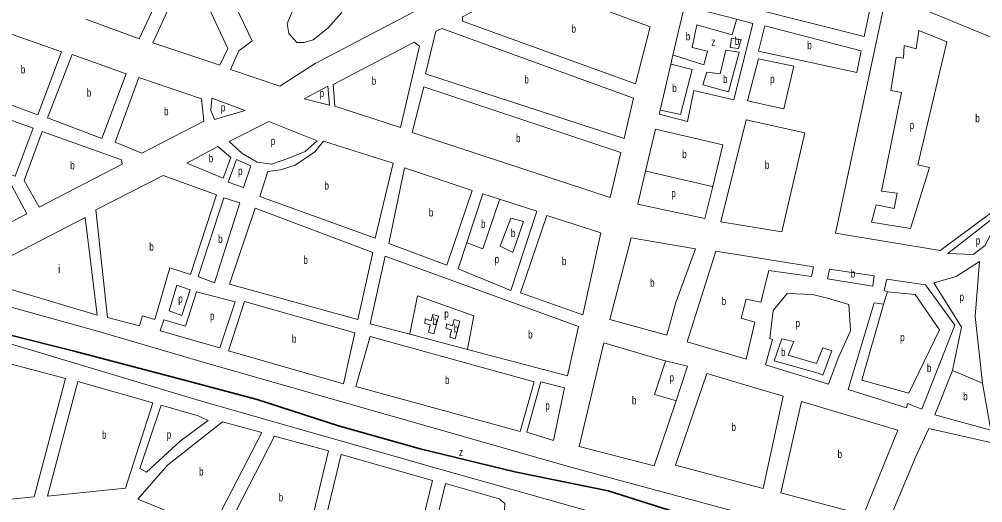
# Model space of a CAD drawing. Extents: x 639657 to 671642, y 222838 to 252123.
# Drawn here: x 649169 to 650372, y 236326 to 236931 of the extents above; entities that cross this region are included whole.
import ezdxf

# ---------------------------------------------------------------- set-up
doc = ezdxf.new("R2010")
doc.units = 0
doc.header["$LTSCALE"] = 4
for name, color, linetype, lineweight in [('1', 7, 'Continuous', 13), ('21', 7, 'Continuous', 13), ('57', 7, 'Continuous', 35)]:
    doc.layers.add(name, color=color, linetype=linetype, lineweight=lineweight)
doc.layers.add('7', color=7, linetype='Continuous')

msp = doc.modelspace()

# ---------------------------------------------------------------- linework, layer by layer
at = {"layer": '1'}
for p, q in [((649963.82, 236793.235), (649951.434, 236740.589)), ((649963.82, 236793.235), (650047.977, 236773.711)), ((649717.43, 236618.741), (649728.057, 236651.334)), ((649962.05, 236372.26), (649989.338, 236453.635))]:
    msp.add_line(p, q, dxfattribs=at)
for points in [[(649538.57, 236875.3), (649679.2, 236949.01), (649717.48, 237121.63), (649617.59, 237139.85), (649565.86, 237155.72), (649468.79, 237193.31), (649398.37, 237032.44), (649460.01, 236903.76)], [(649349.06, 237043.17), (649359.85, 237037.68), (649356.31, 237026.89), (649362.35, 237024.15), (649344.13, 236975.59), (649349.75, 236972.42), (649318.59, 236906.11), (649251.95, 236930.65)], [(650064.914, 236930.474), (650000.05, 236947.25), (649985.551, 236885.615), (649982.956, 236874.583), (649969.398, 236816.952), (649968.171, 236811.735)], [(650061.734, 236829.788), (650085.15, 236925.24), (650064.914, 236930.474)], [(649433.035, 236867.727), (649443.443, 236891.158), (649460.01, 236903.76)], [(649538.57, 236875.3), (649494.391, 236846.982), (649433.035, 236867.727)], [(649968.171, 236811.735), (650003.871, 236802.806), (650011.796, 236841.318), (650061.734, 236829.788)], [(649941.705, 236699.23), (650025.382, 236681.606), (650035.155, 236721.443), (650047.977, 236773.711)], [(649951.434, 236740.589), (649941.823, 236699.73), (649941.705, 236699.23)], [(649768.969, 236705.435), (649815.39, 236690.48), (649783.096, 236591.556), (649717.43, 236618.741)], [(649728.057, 236651.334), (649747.91, 236712.22), (649768.969, 236705.435)], [(650368.264, 236627.698), (650339.316, 236609.102), (650311.231, 236601.246)], [(650372.35, 236475.41), (650363.183, 236559.071), (650368.264, 236627.698)], [(650253.516, 236589.856), (650249.15, 236591.48), (650252.67, 236605.49), (650301.09, 236598.41), (650337.68, 236547.99), (650296.59, 236443.31), (650278.69, 236450.02), (650277.45, 236444.85), (650204.37, 236467.83)], [(649076.172, 236593.467), (649025.49, 236564.273), (649393.627, 236453.931)], [(649405.677, 236499.881), (649269.685, 236539.688), (649076.172, 236593.467)], [(650334.58, 236491.4), (650345.789, 236545.68), (650311.231, 236601.246)], [(650204.37, 236467.83), (650236.84, 236576.09), (650248.46, 236574.27), (650253.516, 236589.856)], [(649976.206, 236503.48), (649974.08, 236503.98), (649899.3, 236525.87), (649868.55, 236396.55), (649962.05, 236372.26)], [(650240.419, 236267.28), (649860.813, 236369.619), (649405.677, 236499.881)], [(649989.338, 236453.635), (650003.871, 236496.974), (649976.206, 236503.48)], [(650372.35, 236475.41), (650382.59, 236417.01), (650312.78, 236435.93), (650334.58, 236491.4)], [(650257.224, 236209.514), (649691.39, 236368.978), (649393.627, 236453.931)], [(650244.534, 236277.216), (650288.79, 236384.09), (650304.99, 236419.08), (650389.85, 236399.87), (650419.43, 236253.9), (650419.34, 236252.233)]]:
    msp.add_lwpolyline(points, dxfattribs=at)
for points in [[(650117.31, 237020.38), (650086.9, 236943.54), (650224.56, 236909.11), (650237.07, 236970.52)], [(649335.62, 236900.89), (649376.65, 236990.73), (649384.38, 236990.81), (649429.6, 236893.8), (649419.668, 236873.035)], [(649722.54, 236933.72), (649722.59, 236928.12), (649938.9, 236849.69), (649957.11, 236921.05), (649805.7, 236977.71)], [(650252.4, 236962.27), (650188.5, 236662.96), (650319.15, 236641.37), (650384.65, 236689.72), (650423.51, 236891.38)], [(649676.39, 236862.53), (649689.41, 236915.56), (649696.68, 236919.07), (649936.28, 236832.03), (649924.52, 236781.6)], [(650215.33, 236863.86), (650220.65, 236891.22), (650100.22, 236922.37), (650092.58, 236890.47)], [(649192.3, 236811.17), (649221.62, 236889.94), (649152.18, 236914.46), (649119.62, 236837.81)], [(649563.11, 236821.92), (649560.91, 236848.99), (649662.46, 236901.98), (649668.96, 236896.88), (649645.02, 236795.36)], [(649272.32, 236781.38), (649302.69, 236862.3), (649235.19, 236886.41), (649204.38, 236807.2)], [(650078.445, 236828.492), (650123.882, 236818.664), (650136.336, 236871.901), (650092.181, 236880.962)], [(649288.7, 236776.8), (649318.42, 236857.93), (649396.69, 236831.13), (649399.33, 236802.98), (649322.14, 236763.13)], [(649554.397, 236846.983), (649556.661, 236823.196), (649524.96, 236831.125)], [(649659.91, 236789.05), (649674.19, 236845.95), (649920.61, 236763.93), (649907.19, 236707.67)], [(649409.526, 236831.749), (649408.346, 236816.399), (649412.874, 236805.072), (649451.369, 236816.399)], [(649113.13, 236820.77), (649088.76, 236763.76), (649164.04, 236734.35), (649186.45, 236794.34)], [(649541.217, 236778.398), (649480.805, 236802.807), (649430.989, 236777.887), (649446.84, 236763.162), (649466.087, 236751.835), (649484.202, 236749.57), (649504.581, 236756.366), (649526.092, 236765.427)], [(650045.422, 236677.131), (650077.08, 236804.95), (650150.1, 236788.42), (650121.617, 236664.615)], [(649197.45, 236790.36), (649175.27, 236728.86), (649193.86, 236695.49), (649297.34, 236749.35), (649296.86, 236754.93)], [(649469.44, 236708.79), (649479.45, 236740.06), (649495.12, 236742.36), (649513.54, 236748.12), (649538.09, 236764.69), (649549.14, 236778.13), (649636.22, 236750.76), (649613.5, 236657)], [(649378.13, 236750.52), (649416.83, 236771.53), (649433.08, 236757.7), (649423.66, 236732.02)], [(649033.32, 236631.2), (649084.58, 236751.25), (649159.21, 236723.12), (649178.47, 236687.39), (649058.09, 236624.98)], [(649440.451, 236755.179), (649429.857, 236726.916), (649449.104, 236720.12), (649458.161, 236747.304)], [(649630.54, 236650.27), (649650.03, 236744.87), (649734.55, 236716.4), (649703.23, 236623.2)], [(649279.23, 236557.77), (649264.81, 236692.49), (649348.84, 236735.41), (649415.48, 236711.08), (649382.72, 236611.64), (649357.06, 236620), (649338.14, 236555.09), (649322.84, 236559.68), (649319.09, 236547.18)], [(649424.373, 236707.246), (649444.575, 236700.863), (649412.874, 236601.185), (649392.495, 236609.114)], [(649431.62, 236599.19), (649591.72, 236555.07), (649610.67, 236638.91), (649463.57, 236694.32)], [(649107.25, 236608.23), (649251.37, 236682.68), (649266.1, 236560.45)], [(649795.11, 236588.57), (649828.12, 236685.22), (649895.59, 236663.48), (649872.95, 236561.11)], [(650328.938, 236637.787), (650387.618, 236683.579), (650383.072, 236663.112), (650375.685, 236647.762), (650360.342, 236636.391)], [(649906.75, 236555.19), (649933.26, 236657.16), (650013.76, 236643.71), (649989.28, 236576.38), (649978.07, 236535.42)], [(650003.29, 236527.48), (650039.15, 236640.5), (650161.19, 236621.2), (650158.51, 236609.13), (650105.36, 236616.6), (650095.22, 236576.93), (650076.91, 236580.64), (650070.7, 236556.71), (650087.94, 236551.92), (650076.79, 236505.79)], [(649607.45, 236549.84), (649626.18, 236634.54), (649867.51, 236546.44), (649853.72, 236484.59), (649728.894, 236517.663), (649656.65, 236536.804)], [(650180.98, 236618.16), (650178.52, 236606.09), (650235.13, 236596.94), (650236.94, 236609.86)], [(649365.967, 236597.961), (649382.305, 236592.124), (649372.116, 236560.408), (649356.265, 236566.071)], [(649438.466, 236577.159), (649419.667, 236519.63), (649344.944, 236541.152), (649349.472, 236554.744), (649376.645, 236546.815), (649390.231, 236589.858)], [(650100.93, 236498.49), (650110.07, 236530.19), (650106.62, 236531.66), (650110.57, 236566.54), (650127.99, 236587.56), (650160.02, 236586.35), (650178.76, 236582.01), (650205.06, 236573.86), (650207.31, 236540.98), (650191.96, 236506.86), (650179.81, 236474.27)], [(649573.81, 236474.69), (649588.01, 236538.48), (649450.31, 236577.64), (649430.5, 236515.95)], [(649794.87, 236415.23), (649812.1, 236477.32), (649607.18, 236533.93), (649589.31, 236471.39)], [(649145.87, 236329.44), (649187.52, 236333.48), (649226.9, 236481.59), (649041.18, 236530.63), (649038.56, 236512.75)], [(650098.35, 236343.84), (650123.23, 236459.34), (650027.75, 236487.7), (649988.9, 236372.93)], [(649204.27, 236334.49), (649301.74, 236344.21), (649335.93, 236450.98), (649241.98, 236477.64)], [(649820.414, 236477.335), (649802.909, 236414.288), (649836.309, 236404.093), (649849.895, 236469.791)], [(649327.97, 236364.46), (649369.93, 236403.12), (649394.25, 236420.98), (649404.836, 236429.056), (649392.61, 236434.95), (649346.06, 236448.28), (649319.54, 236369.11)], [(650223.53, 236311.01), (650266.55, 236416.79), (650146.07, 236452.88), (650120.11, 236338.45)], [(649409.47, 236292.95), (649471.9, 236413.75), (649422.98, 236427.27), (649354.32, 236373.09), (649317.13, 236330.59)], [(649555.29, 236390.86), (649520.81, 236246.45), (649424.37, 236285.99), (649487.63, 236409.16)], [(649650.72, 236212.38), (649685.01, 236353.99), (649571.02, 236386.27), (649536.11, 236241.86)], [(649667.1, 236208.23), (649713.64, 236195.76), (649745.96, 236142.51), (649734.02, 236089.06), (649754.48, 236084.52), (649801.51, 236263.89), (649782.39, 236285.21), (649774.65, 236307.72), (649775.33, 236325.37), (649768.4, 236331.11), (649701.38, 236350.27)]]:
    msp.add_lwpolyline(points, close=True, dxfattribs=at)
at = {"layer": '21'}
msp.add_line((650334.58, 236491.4), (650372.35, 236475.41), dxfattribs=at)
for points in [[(649524.96, 236901.352), (649536.282, 236904.751), (649554.397, 236919.476), (649571.379, 236938.732), (649581.569, 236972.713), (649595.155, 237020.287), (649603.08, 237073.524), (649601.948, 237091.648), (649594.023, 237108.638), (649584.965, 237116.567), (649577.04, 237118.833), (649565.718, 237116.567), (649557.793, 237099.577), (649545.339, 237059.932), (649531.753, 237014.624), (649514.77, 236951.192), (649503.449, 236925.14), (649505.713, 236912.68), (649515.903, 236901.353)], [(650058.572, 236907.044), (650057.083, 236895.121), (650067.273, 236893.989), (650070.669, 236905.316)], [(650292.485, 236916.567), (650327.674, 236902.484), (650291.444, 236748.436), (650306.163, 236745.038), (650282.387, 236669.146), (650233.703, 236677.075), (650239.364, 236698.596), (650262.008, 236694.066), (650265.404, 236713.322), (650246.157, 236715.587), (650271.065, 236839.052), (650257.479, 236841.318), (650264.272, 236883.228), (650273.329, 236882.095), (650274.462, 236897.953), (650289.18, 236893.422)], [(650022.859, 236848.572), (650054.819, 236839.619), (650068.405, 236889.458), (650051.422, 236891.723), (650044.629, 236862.273), (650027.647, 236864.538)], [(649782.912, 236681.92), (649798.947, 236677.642), (649785.361, 236639.13), (649769.51, 236647.059)], [(649692.659, 236559.229), (649686.861, 236537.186), (649680.068, 236539.452), (649682.333, 236548.513), (649675.539, 236550.213), (649676.105, 236555.876), (649683.465, 236553.611), (649685.729, 236561.54)], [(649719.265, 236552.999), (649713.467, 236530.956), (649706.674, 236533.222), (649708.939, 236542.283), (649702.145, 236543.983), (649702.711, 236549.646), (649710.071, 236547.381), (649712.335, 236555.31)], [(650112.1, 236503.578), (650166.905, 236487.912), (650172.565, 236485.647), (650183.887, 236516.23), (650172.565, 236519.628), (650164.64, 236500.372), (650129.543, 236510.566), (650136.336, 236527.557), (650121.617, 236530.955)]]:
    msp.add_lwpolyline(points, close=True, dxfattribs=at)
for points in [[(650064.914, 236930.474), (650064.771, 236929.974), (650059.348, 236910.979), (650015.193, 236923.439), (650009.532, 236895.121), (650028.779, 236890.591), (650024.25, 236873.6), (649986.051, 236885.46), (649985.551, 236885.615)], [(649969.398, 236816.952), (649969.898, 236816.841), (649994.813, 236811.301), (650009.532, 236867.936), (649983.456, 236874.458), (649982.956, 236874.583)], [(649951.434, 236740.589), (649951.934, 236740.475), (650034.655, 236721.557), (650035.155, 236721.443)], [(649768.969, 236705.435), (649768.799, 236704.935), (649747.999, 236643.661), (649728.557, 236651.142), (649728.057, 236651.334)], [(649656.65, 236536.804), (649656.753, 236537.304), (649666.482, 236584.76), (649736.677, 236559.841), (649728.986, 236518.163), (649728.894, 236517.663)], [(650221.414, 236479.438), (650280.122, 236462.992), (650318.616, 236542.282), (650288.048, 236586.458), (650254.016, 236589.807), (650253.516, 236589.856)], [(650248.46, 236574.27), (650248.317, 236573.77), (650221.414, 236479.438)], [(649976.206, 236503.48), (649976.044, 236502.98), (649962.547, 236461.294), (649988.838, 236453.778), (649989.338, 236453.635)]]:
    msp.add_lwpolyline(points, dxfattribs=at)
at = {"layer": '57'}
msp.add_lwpolyline([(649073.136, 236556.912), (649237.676, 236515.501), (649375.562, 236479.4), (649466.218, 236455.124), (649567.833, 236422.255), (649669.58, 236393.471), (649788.131, 236364.943), (649904.763, 236340.947), (650095.353, 236280.435), (650357.043, 236210.61), (650563.613, 236152.37)], dxfattribs=at)

# ---------------------------------------------------------------- texts
at = {"layer": '7'}
for s, width, p in [('b', 0.75, (649858.797, 236913.7)), ('b', 0.75, (650001.606, 236904.183)), ('z', 0.8, (650033.307, 236897.387)), ('b', 0.75, (650062.744, 236898.52)), ('b', 0.75, (650153.269, 236893.115)), ('b', 0.75, (649170.883, 236862.815)), ('b', 0.75, (649609.264, 236848.67)), ('b', 0.75, (649799.835, 236850.335)), ('b', 0.75, (650048.026, 236850.946)), ('p', 0.75, (650106.899, 236850.946)), ('b', 0.75, (649984.624, 236839.619)), ('b', 0.75, (649253.396, 236833.895)), ('p', 0.75, (649544.207, 236833.39)), ('b', 0.75, (649349.839, 236810.53)), ('p', 0.75, (649420.8, 236815.267)), ('b', 0.75, (650363.147, 236801.82)), ('p', 0.75, (650281.255, 236793.178)), ('b', 0.75, (649789.508, 236776.81)), ('p', 0.75, (649483.069, 236773.357)), ('b', 0.75, (649405.674, 236751.775)), ('b', 0.75, (649997.078, 236756.931)), ('b', 0.75, (649232.669, 236742.925)), ('b', 0.75, (650100.351, 236743.545)), ('p', 0.75, (649442.311, 236735.977)), ('b', 0.75, (649550.213, 236717.565)), ('p', 0.75, (649983.492, 236708.225)), ('b', 0.75, (649680.585, 236684.035)), ('b', 0.75, (649745.735, 236669.713)), ('b', 0.75, (649783.096, 236658.386)), ('b', 0.75, (649417.403, 236651.024)), ('p', 0.75, (650363.751, 236648.899)), ('b', 0.75, (649331.39, 236641.295)), ('b', 0.75, (649523.822, 236624.695)), ('p', 0.75, (649762.717, 236625.538)), ('b', 0.75, (649846.8, 236623.165)), ('b', 0.75, (650207.717, 236607.55)), ('b', 0.75, (649956.977, 236596.29)), ('p', 0.75, (649367.587, 236576.266)), ('b', 0.75, (650046.372, 236573.145)), ('p', 0.75, (650343.524, 236578.529)), ('p', 0.75, (649407.213, 236554.744)), ('b', 0.75, (649685.163, 236548.514)), ('p', 0.75, (649699.881, 236557.575)), ('b', 0.75, (649711.769, 236538.886)), ('p', 0.75, (650138.6, 236545.68)), ('b', 0.75, (649509.524, 236526.165)), ('b', 0.75, (649804.608, 236531.523)), ('p', 0.75, (650269.367, 236528.123)), ('b', 0.75, (650120.485, 236509.433)), ('b', 0.75, (650302.766, 236489.611)), ('b', 0.75, (649700.781, 236474.58)), ('p', 0.75, (649981.228, 236477.718)), ('b', 0.75, (650348.015, 236454.205)), ('p', 0.75, (649826.12, 236442.606)), ('b', 0.75, (649934.27, 236449.065)), ('b', 0.75, (650058.623, 236415.77)), ('b', 0.75, (649272.336, 236406.065)), ('p', 0.75, (649353.188, 236406.37)), ('z', 0.8, (649718.142, 236384.498)), ('b', 0.75, (650191.178, 236381.945)), ('b', 0.75, (649393.57, 236360.11)), ('b', 0.75, (649493.04, 236327.805))]:
    msp.add_text(s, height=10, dxfattribs=dict(at, width=width)).set_placement(p)
msp.add_text('i', height=10, dxfattribs=at).set_placement((649217.467, 236613.442))

doc.saveas('drawing.dxf')
